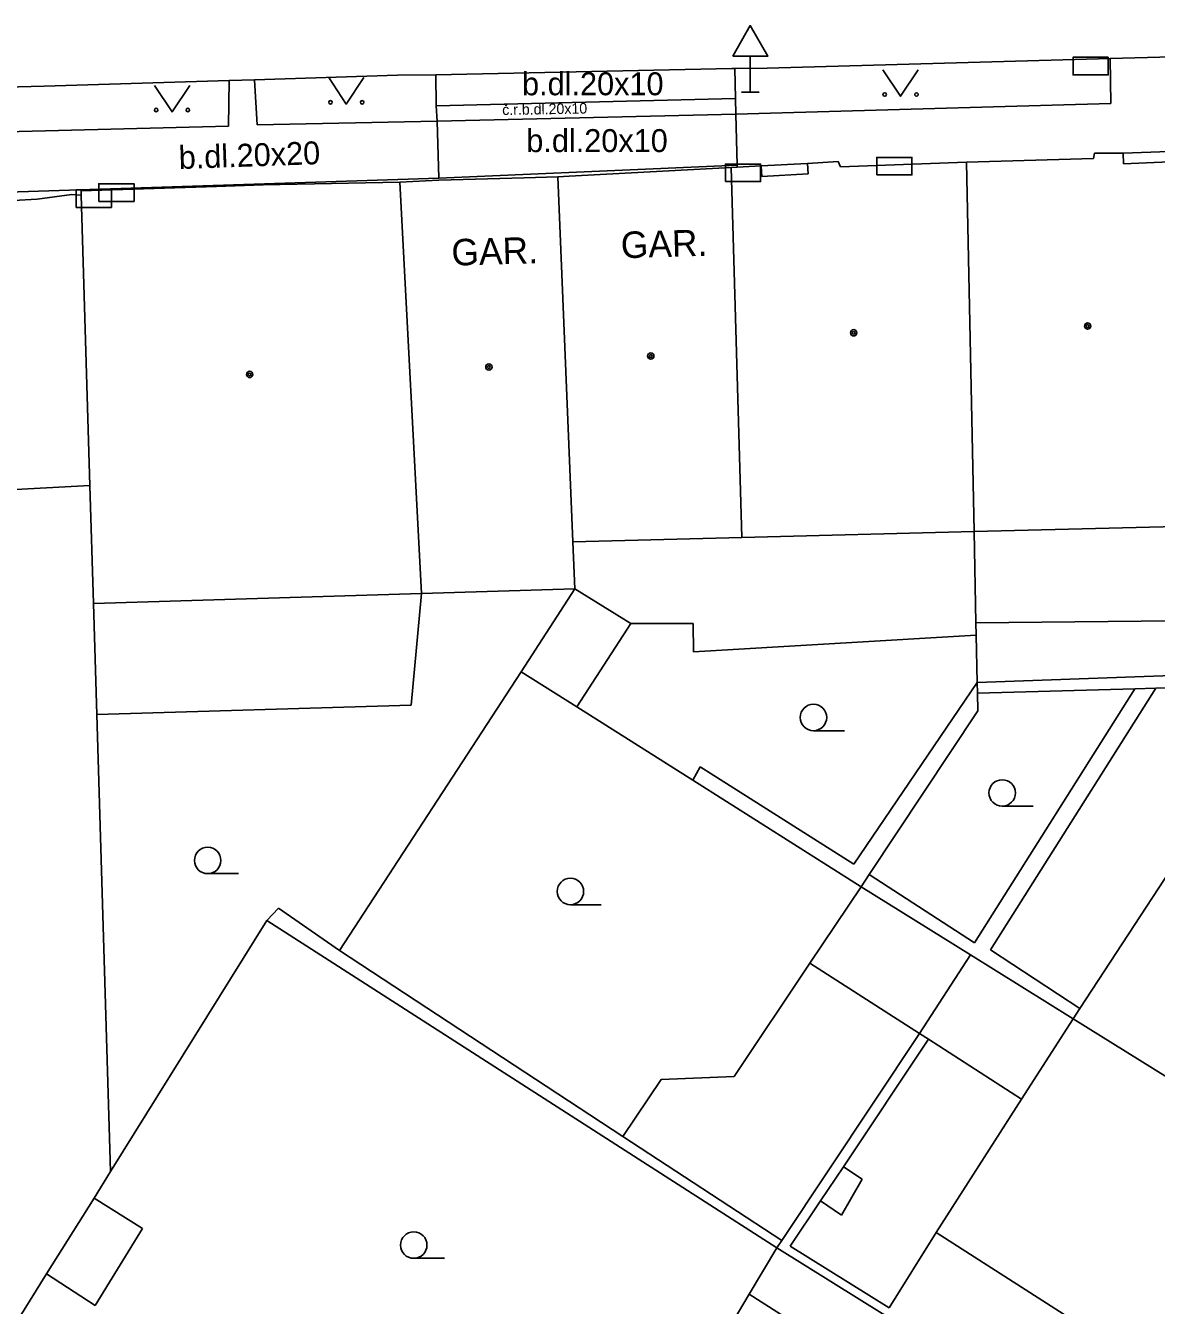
# Model space of a CAD drawing. Extents: x -595546 to -593986, y -1160845 to -1159202.
# Drawn here: x -594867.19 to -594835.14, y -1160811.16 to -1160774.9 of the extents above; entities that cross this region are included whole.
import ezdxf

# ---------------------------------------------------------------- set-up
doc = ezdxf.new("R2010")
doc.units = 0
for name, color, linetype in [('DOP - kresba z DSPS bez souradnic', 7, 'Continuous'), ('DOP - rozhrani ploch obecne', 7, 'Continuous'), ('Level 24', 7, 'Continuous'), ('Level 34', 7, 'Continuous'), ('Level 36', 7, 'Continuous'), ('Level 39', 7, 'Continuous'), ('Specificka linie pasportu komunikaci', 7, 'Continuous'), ('TM - budovy zdene_ betonove - NP', 7, 'Continuous'), ('TM - budovy zdene_ betonove - VP', 7, 'Continuous'), ('TM - chodniky - VP', 7, 'Continuous'), ('TM - komunikace - VP', 7, 'Continuous'), ('TM - letecke snimky - pomocna linie', 7, 'Continuous'), ('TM - plot dreveny - VP', 7, 'Continuous'), ('TM - popis objektu', 7, 'Continuous'), ('TM - popis povrchu', 7, 'Continuous'), ('TM - rozhrani mezi zpev. plochami mezi sebou - VP', 7, 'Continuous'), ('TM - vjezd na pozemek', 7, 'Continuous'), ('TM - vstup do budovy - zdene_ betonove', 7, 'Continuous'), ('TM - vstup do budovy - zdene_ betonove  - shora neviditelny', 7, 'Continuous')]:
    doc.layers.add(name, color=color, linetype=linetype)

msp = doc.modelspace()

# ---------------------------------------------------------------- linework, layer by layer
at = {"layer": 'DOP - kresba z DSPS bez souradnic'}
for points in [[(-594851.62, -1160790.86), (-594850.04, -1160791.84)], [(-594856.26, -1160794.15), (-594855.97, -1160790.99)], [(-594850.04, -1160791.84), (-594851.57, -1160794.2)], [(-594840.22, -1160793.51), (-594833.64, -1160793.27)], [(-594843.72, -1160798.66), (-594840.22, -1160793.51)], [(-594840.3, -1160800.89), (-594835.75, -1160793.69)], [(-594839.84, -1160801.08), (-594835.16, -1160793.67)], [(-594865.17, -1160794.42), (-594856.26, -1160794.15)], [(-594848.28, -1160796.28), (-594848.07, -1160795.9)], [(-594848.07, -1160795.9), (-594843.72, -1160798.66)], [(-594843.28, -1160798.95), (-594840.3, -1160800.89)], [(-594850.26, -1160806.37), (-594858.29, -1160801.1)], [(-594840.41, -1160801.23), (-594841.85, -1160803.46)], [(-594837.31, -1160802.75), (-594839.84, -1160801.08)], [(-594841.85, -1160803.46), (-594841.6, -1160803.62)], [(-594844.01, -1160807.23), (-594841.6, -1160803.62)], [(-594841.6, -1160803.62), (-594838.96, -1160805.32)], [(-594845.76, -1160809.32), (-594850.26, -1160806.37)], [(-594844.66, -1160808.2), (-594844.01, -1160807.23)], [(-594844.07, -1160808.6), (-594843.48, -1160807.58)], [(-594843.48, -1160807.58), (-594844.01, -1160807.23)], [(-594863.88, -1160808.98), (-594865.25, -1160808.12)], [(-594845.52, -1160809.48), (-594844.66, -1160808.2)], [(-594844.66, -1160808.2), (-594844.07, -1160808.6)], [(-594865.22, -1160811.16), (-594863.88, -1160808.98)], [(-594842.71, -1160811.23), (-594845.52, -1160809.48)]]:
    msp.add_lwpolyline(points, dxfattribs=at)
at = {"layer": 'DOP - rozhrani ploch obecne'}
for points in [[(-594840.26, -1160791.82), (-594840.31, -1160789.23)], [(-594851.62, -1160790.86), (-594853.14, -1160793.21)], [(-594865.27, -1160791.27), (-594865.17, -1160794.42)], [(-594840.25, -1160792.17), (-594840.26, -1160791.82)], [(-594840.22, -1160793.51), (-594840.25, -1160792.17)], [(-594853.14, -1160793.21), (-594858.29, -1160801.1)], [(-594851.57, -1160794.2), (-594853.14, -1160793.21)], [(-594840.21, -1160793.81), (-594840.22, -1160793.51)], [(-594835.75, -1160793.69), (-594840.21, -1160793.81)], [(-594835.16, -1160793.67), (-594835.75, -1160793.69)], [(-594833.29, -1160793.62), (-594835.16, -1160793.67)], [(-594840.21, -1160793.81), (-594840.2, -1160794.31)], [(-594865.17, -1160794.42), (-594864.78, -1160807.37)], [(-594848.28, -1160796.28), (-594851.57, -1160794.2)], [(-594840.2, -1160794.31), (-594843.28, -1160798.95)], [(-594843.51, -1160799.3), (-594848.28, -1160796.28)], [(-594843.28, -1160798.95), (-594843.51, -1160799.3)], [(-594844.96, -1160801.46), (-594843.51, -1160799.3)], [(-594840.41, -1160801.23), (-594843.51, -1160799.3)], [(-594860.02, -1160799.9), (-594860.35, -1160800.25)], [(-594858.29, -1160801.1), (-594860.02, -1160799.9)], [(-594864.78, -1160807.37), (-594860.35, -1160800.25)], [(-594860.35, -1160800.25), (-594845.9, -1160809.53)], [(-594837.5, -1160803.04), (-594840.41, -1160801.23)], [(-594841.85, -1160803.46), (-594844.96, -1160801.46)], [(-594845.76, -1160809.32), (-594841.85, -1160803.46)], [(-594865.25, -1160808.12), (-594864.78, -1160807.37)], [(-594866.6, -1160810.27), (-594865.25, -1160808.12)], [(-594845.9, -1160809.53), (-594845.76, -1160809.32)], [(-594845.9, -1160809.53), (-594846.68, -1160810.84)], [(-594845.9, -1160809.53), (-594842.84, -1160811.44)], [(-594866.6, -1160810.27), (-594869.68, -1160815.21)], [(-594865.22, -1160811.16), (-594866.6, -1160810.27)], [(-594846.68, -1160810.84), (-594849.06, -1160814.86), (-594850.83, -1160817.85)]]:
    msp.add_lwpolyline(points, dxfattribs=at)
at = {"layer": 'Level 24'}
for points in [[(-594836.503, -1160775.792), (-594837.503, -1160775.792), (-594837.503, -1160776.292), (-594836.503, -1160776.292)], [(-594847.357, -1160779.318), (-594846.357, -1160779.318), (-594846.357, -1160778.818), (-594847.357, -1160778.818)], [(-594843.068, -1160779.129), (-594842.068, -1160779.129), (-594842.068, -1160778.629), (-594843.068, -1160778.629)], [(-594865.757, -1160780.048), (-594864.757, -1160780.048), (-594864.757, -1160779.548), (-594865.757, -1160779.548)], [(-594865.118, -1160779.879), (-594864.118, -1160779.879), (-594864.118, -1160779.379), (-594865.118, -1160779.379)]]:
    msp.add_lwpolyline(points, close=True, dxfattribs=at)
at = {"layer": 'Level 34'}
for p, q in [((-594846.65, -1160775.762), (-594846.65, -1160776.78)), ((-594846.9, -1160776.78), (-594846.4, -1160776.78))]:
    msp.add_line(p, q, dxfattribs=at)
msp.add_lwpolyline([(-594847.15, -1160775.762), (-594846.15, -1160775.762), (-594846.65, -1160774.896)], close=True, dxfattribs=at)
at = {"layer": 'Level 36'}
for p, q in [((-594844.86, -1160794.875), (-594843.985, -1160794.875)), ((-594839.51, -1160797.015), (-594838.635, -1160797.015)), ((-594862.03, -1160798.925), (-594861.155, -1160798.925)), ((-594851.75, -1160799.805), (-594850.875, -1160799.805)), ((-594856.19, -1160809.825), (-594855.315, -1160809.825))]:
    msp.add_line(p, q, dxfattribs=at)
for points in [[(-594858.6, -1160776.37), (-594858.1, -1160777.12), (-594857.6, -1160776.37)], [(-594842.89, -1160776.15), (-594842.39, -1160776.9), (-594841.89, -1160776.15)], [(-594863.54, -1160776.59), (-594863.04, -1160777.34), (-594862.54, -1160776.59)]]:
    msp.add_lwpolyline(points, dxfattribs=at)
for centre, radius in [((-594858.55, -1160777.07), 0.05), ((-594857.651, -1160777.07), 0.05), ((-594842.84, -1160776.85), 0.05), ((-594841.941, -1160776.85), 0.05), ((-594863.49, -1160777.29), 0.05), ((-594862.591, -1160777.29), 0.05), ((-594844.86, -1160794.5), 0.375), ((-594839.51, -1160796.64), 0.375), ((-594862.03, -1160798.55), 0.375), ((-594851.75, -1160799.43), 0.375), ((-594856.19, -1160809.45), 0.375)]:
    msp.add_circle(centre, radius, dxfattribs=at)
at = {"layer": 'Level 39'}
for centre, radius in [((-594843.72, -1160783.6), 0.09), ((-594843.72, -1160783.6), 0.0398), ((-594837.09, -1160783.41), 0.09), ((-594837.09, -1160783.41), 0.0398), ((-594849.47, -1160784.26), 0.09), ((-594849.47, -1160784.26), 0.0398), ((-594860.84, -1160784.78), 0.09), ((-594860.84, -1160784.78), 0.0398), ((-594854.06, -1160784.57), 0.09), ((-594854.06, -1160784.57), 0.0398)]:
    msp.add_circle(centre, radius, dxfattribs=at)
at = {"layer": 'Specificka linie pasportu komunikaci'}
msp.add_lwpolyline([(-594865.37, -1160787.93), (-594874.68, -1160788.43)], dxfattribs=at)
at = {"layer": 'TM - budovy zdene_ betonove - NP'}
for points in [[(-594836.08, -1160778.51), (-594836.07, -1160778.81)], [(-594846.34, -1160778.87), (-594846.32, -1160779.17)], [(-594845.03, -1160778.8), (-594845.01, -1160779.1)]]:
    msp.add_lwpolyline(points, dxfattribs=at)
at = {"layer": 'TM - budovy zdene_ betonove - VP'}
for points in [[(-594836.92, -1160778.66), (-594836.89, -1160778.51)], [(-594836.89, -1160778.51), (-594836.08, -1160778.51)], [(-594834.78, -1160778.46), (-594836.08, -1160778.51)], [(-594847.19, -1160778.92), (-594847.02, -1160778.91)], [(-594846.89, -1160789.4), (-594847.19, -1160778.92)], [(-594847.02, -1160778.91), (-594846.34, -1160778.87)], [(-594845.03, -1160778.8), (-594846.34, -1160778.87)], [(-594845.03, -1160778.8), (-594844.16, -1160778.75)], [(-594844.16, -1160778.75), (-594844.09, -1160778.9)], [(-594844.09, -1160778.9), (-594840.52, -1160778.77)], [(-594840.52, -1160778.77), (-594836.92, -1160778.66)], [(-594840.31, -1160789.23), (-594840.52, -1160778.77)], [(-594856.58, -1160779.33), (-594855.48, -1160779.28)], [(-594853.06, -1160779.21), (-594852.11, -1160779.18)], [(-594852.11, -1160779.18), (-594851.78, -1160779.16)], [(-594852.11, -1160779.18), (-594851.68, -1160789.52)], [(-594865.62, -1160779.58), (-594861.78, -1160779.46)], [(-594865.62, -1160779.7), (-594865.62, -1160779.58)], [(-594856.58, -1160779.33), (-594860.46, -1160779.41)], [(-594856.58, -1160779.33), (-594855.97, -1160790.99)], [(-594865.37, -1160787.93), (-594865.62, -1160779.7)], [(-594865.27, -1160791.27), (-594865.37, -1160787.93)], [(-594833.81, -1160789.07), (-594840.31, -1160789.23)], [(-594846.89, -1160789.4), (-594851.68, -1160789.52)], [(-594840.31, -1160789.23), (-594846.89, -1160789.4)], [(-594851.68, -1160789.52), (-594851.62, -1160790.86)], [(-594855.97, -1160790.99), (-594851.62, -1160790.86)], [(-594855.97, -1160790.99), (-594865.27, -1160791.27)], [(-594837.31, -1160802.75), (-594833.53, -1160796.98)], [(-594837.5, -1160803.04), (-594837.31, -1160802.75)], [(-594838.96, -1160805.32), (-594837.5, -1160803.04)], [(-594828.11, -1160808.88), (-594828.35, -1160808.73), (-594837.5, -1160803.04)], [(-594841.38, -1160809.09), (-594838.96, -1160805.32)], [(-594842.71, -1160811.23), (-594841.38, -1160809.09)], [(-594841.38, -1160809.09), (-594834.86, -1160813.27)]]:
    msp.add_lwpolyline(points, dxfattribs=at)
at = {"layer": 'TM - chodniky - VP'}
for points in [[(-594836.45, -1160775.83), (-594836.43, -1160777.1)], [(-594855.56, -1160776.29), (-594855.55, -1160777.17)], [(-594847.07, -1160776.96), (-594847.09, -1160776.11)], [(-594861.42, -1160776.45), (-594861.44, -1160777.75)], [(-594860.63, -1160777.71), (-594860.7, -1160776.43)], [(-594847.06, -1160777.41), (-594847.07, -1160776.96)], [(-594836.43, -1160777.1), (-594846.08, -1160777.38)], [(-594855.55, -1160777.17), (-594855.53, -1160777.6)], [(-594846.08, -1160777.38), (-594847.06, -1160777.41)], [(-594861.44, -1160777.75), (-594867.74, -1160777.91)], [(-594855.53, -1160777.6), (-594860.63, -1160777.71)]]:
    msp.add_lwpolyline(points, dxfattribs=at)
at = {"layer": 'TM - komunikace - VP'}
for points in [[(-594836.45, -1160775.83), (-594824.85, -1160775.52)], [(-594846.17, -1160776.1), (-594836.45, -1160775.83)], [(-594860.7, -1160776.43), (-594856.65, -1160776.3)], [(-594856.65, -1160776.3), (-594855.56, -1160776.29)], [(-594855.56, -1160776.29), (-594847.17, -1160776.11)], [(-594847.17, -1160776.11), (-594847.09, -1160776.11)], [(-594847.09, -1160776.11), (-594846.17, -1160776.1)], [(-594867.76, -1160776.64), (-594866.66, -1160776.61)], [(-594866.66, -1160776.61), (-594861.42, -1160776.45)], [(-594861.42, -1160776.45), (-594860.7, -1160776.43)]]:
    msp.add_lwpolyline(points, dxfattribs=at)
at = {"layer": 'TM - letecke snimky - pomocna linie'}
for points in [[(-594840.25, -1160792.17), (-594848.26, -1160792.64), (-594848.27, -1160791.84), (-594850.04, -1160791.84)], [(-594833.7, -1160791.75), (-594840.26, -1160791.82)], [(-594844.96, -1160801.46), (-594847.11, -1160804.67), (-594849.18, -1160804.76), (-594850.26, -1160806.37)], [(-594840.96, -1160814.5), (-594846.68, -1160810.84)]]:
    msp.add_lwpolyline(points, dxfattribs=at)
at = {"layer": 'TM - plot dreveny - VP'}
for points in [[(-594866.86, -1160779.81), (-594867.53, -1160779.85)], [(-594865.62, -1160779.7), (-594865.88, -1160779.68)]]:
    msp.add_lwpolyline(points, dxfattribs=at)
at = {"layer": 'TM - rozhrani mezi zpev. plochami mezi sebou - VP'}
for points in [[(-594847.07, -1160776.96), (-594855.55, -1160777.17)], [(-594855.53, -1160777.6), (-594847.06, -1160777.41)], [(-594847.06, -1160777.41), (-594847.02, -1160778.85)], [(-594855.48, -1160779.22), (-594855.53, -1160777.6)], [(-594855.48, -1160779.22), (-594847.02, -1160778.85)], [(-594847.02, -1160778.85), (-594847.02, -1160778.91)], [(-594867.69, -1160779.62), (-594855.48, -1160779.22)]]:
    msp.add_lwpolyline(points, dxfattribs=at)
at = {"layer": 'TM - vjezd na pozemek'}
msp.add_lwpolyline([(-594865.88, -1160779.68), (-594866.86, -1160779.81)], dxfattribs=at)
at = {"layer": 'TM - vstup do budovy - zdene_ betonove'}
for points in [[(-594847.19, -1160778.92), (-594851.78, -1160779.16)], [(-594853.06, -1160779.21), (-594855.48, -1160779.28)], [(-594860.46, -1160779.41), (-594861.78, -1160779.46)]]:
    msp.add_lwpolyline(points, dxfattribs=at)
at = {"layer": 'TM - vstup do budovy - zdene_ betonove  - shora neviditelny'}
for points in [[(-594834.77, -1160778.76), (-594836.07, -1160778.81)], [(-594845.01, -1160779.1), (-594846.32, -1160779.17)]]:
    msp.add_lwpolyline(points, dxfattribs=at)

# ---------------------------------------------------------------- texts
at = {"layer": 'TM - popis objektu'}
for p in [(-594850.31, -1160781.49), (-594855.11, -1160781.7)]:
    msp.add_text('GAR.', height=0.75, rotation=1.7, dxfattribs=at).set_placement(p)
at = {"layer": 'TM - popis povrchu'}
for p in [(-594853.12, -1160776.87), (-594853, -1160778.48)]:
    msp.add_text('b.dl.20x10', height=0.65, dxfattribs=at).set_placement(p)
for s, height, rotation, p in [('č.r.b.dl.20x10', 0.3, 1, (-594853.68, -1160777.43)), ('b.dl.20x20', 0.65, 2, (-594862.84, -1160778.96))]:
    msp.add_text(s, height=height, rotation=rotation, dxfattribs=at).set_placement(p)

doc.saveas('drawing.dxf')
